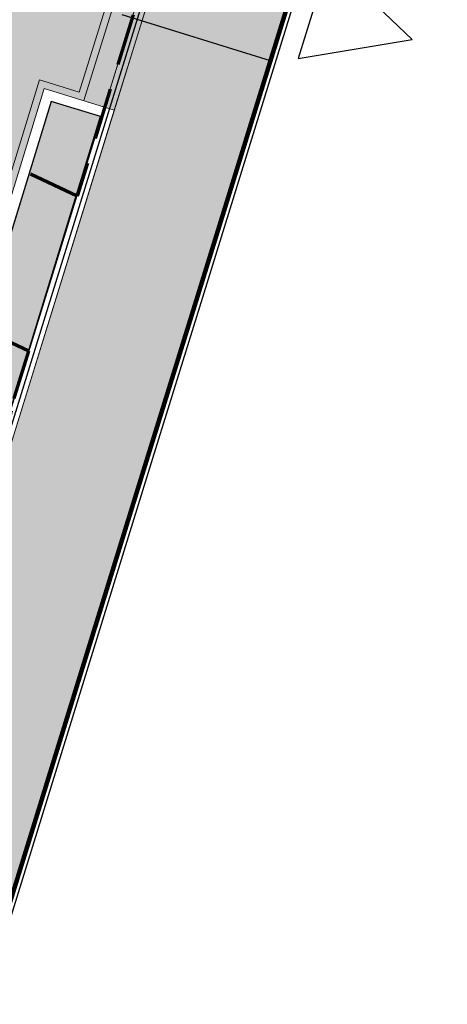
# Model space of a CAD drawing. Header units: metres. Extents: x 154038 to 155227, y 461678 to 462519.
# Tile 124 of 656: x 154388.13 to 154392.27, y 461994.7 to 462004.23. Entities that reach past the tile are written whole.
import ezdxf

# ---------------------------------------------------------------- set-up
doc = ezdxf.new("R2010")
doc.units = ezdxf.units.M
doc.linetypes.add('DASHED', pattern=[0.75, 0.5, -0.25])
doc.linetypes.add('VH-OPSLUITBAND_100X200', pattern=[16, 8, -2, 4, -2])
for name, color, linetype, lineweight in [('B-WE-OG-BEBOUWING-GV', 2, 'Continuous', 100), ('B-WE-OG-BEBOUWING_LUIFEL-GV', 7, 'DASHED', 70), ('N-WE-VH-KANTOPSLUITING_OPSLUITBAND_100X200-G', 150, 'VH-OPSLUITBAND_100X200', 0), ('N-WE-VH-KANTVERHARDING_STOEP-STREKLAAG-G', 230, 'Continuous', 18), ('N-WE-VH-KANTVERHARDING_TROTTOIR-ROLLAAG-G', 62, 'Continuous', 18), ('N-WE-VH-KANTVERHARDING_TROTTOIR-STREKLAAG-G', 220, 'Continuous', 18), ('N-WE-VH-VERHARDING_STRAATBAKSTEEN-STOEP-HV_WF-G', 6, 'Continuous', 25), ('N-WE-VH-VERHARDING_STRAATBAKSTEEN-TROTTOIR-HV_DF-G', 2, 'Continuous', 18)]:
    doc.layers.add(name, color=color, linetype=linetype, lineweight=lineweight)
doc.layers.add('B-WE-OG-TOPOGRAFIE_KAVEL_ENTREE-G', color=3, linetype='Continuous')
doc.layers.add('B-WE-OG-TOPOGRAFIE_KAVEL_ENTREE-S', color=252, linetype='Continuous')
doc.layers.add('B-WE-OG-TOPOGRAFIE_KAVEL_ENTREE-H', color=31, linetype='Continuous', plot=False)
doc.layers.add('N-GV-GR-GROENVOORZIENING_BLINDE_GEVEL_Klimplant-V', color=7, linetype='Continuous', true_color=0x31b700)
doc.layers.add('N-GV-GR-GROENVOORZIENING_PORTAAL_Klimplant-G', color=7, linetype='Continuous', true_color=0x00aa13)
for name, color, linetype, lineweight, true_color in [('N-WE-VH-KANTOPSLUITING_OPSLUITBAND_100X200-V', 7, 'Continuous', 5, 0xbbbcbc), ('N-WE-VH-VERHARDING_STRAATBAKSTEEN-STOEP-HV_WF-V', 7, 'Continuous', 25, 0xb33d26), ('N-WE-VH-VERHARDING_STRAATBAKSTEEN-TROTTOIR-HV_DF-V', 7, 'Continuous', 18, 0xd14124), ('N-WE-VH-VERHARDING_STRAATBAKSTEEN_Rijbaan-KV_DF-V', 7, 'Continuous', 18, 0xb33d26)]:
    doc.layers.add(name, color=color, linetype=linetype, lineweight=lineweight, true_color=true_color)

# ---------------------------------------------------------------- blocks, each defined once
blk = doc.blocks.new('*U94')
at = {"layer": 'B-WE-OG-TOPOGRAFIE_KAVEL_ENTREE-G', "ltscale": 0.0001}
blk.add_lwpolyline([(-0.2500000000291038, 0.5), (-1.250000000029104, 0), (-0.2500000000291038, -0.5), (-0.2500000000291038, -0.25), (-0.2500000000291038, 0), (-0.2500000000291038, 0.25)], close=True, dxfattribs=at)
at = {"layer": 'B-WE-OG-TOPOGRAFIE_KAVEL_ENTREE-H'}
for points in [[(-2.91038304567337e-11, 0.5999999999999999), (1.499364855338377, 0.5999999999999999)], [(-2.91038304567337e-11, 0), (1.093126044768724, 0)], [(-2.91038304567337e-11, -0.5999999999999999), (1.499364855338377, -0.5999999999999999)]]:
    blk.add_lwpolyline(points, dxfattribs=at)

msp = doc.modelspace()

# ---------------------------------------------------------------- hatches: boundary and pattern name
at = {"layer": 'N-GV-GR-GROENVOORZIENING_BLINDE_GEVEL_Klimplant-V'}
h = msp.add_hatch(color=256, dxfattribs=at)
h.dxf.hatch_style = 1
h.paths.add_polyline_path([(154388.0059961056, 462000.32321258), (154388.913917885, 462003.2881351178), (154388.4362617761, 462003.4359344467), (154387.5283399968, 462000.4710119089)])
at = {"layer": 'N-WE-VH-KANTOPSLUITING_OPSLUITBAND_100X200-V'}
h = msp.add_hatch(color=256, dxfattribs=at)
h.dxf.hatch_style = 1
h.paths.add_polyline_path([(154390.802354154, 462009.0235498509), (154390.7071771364, 462009.0535626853), (154390.5078627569, 462008.4086575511), (154390.509148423, 462008.4082613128), (154390.4796957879, 462008.3126969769), (154388.952519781, 462003.3808684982), (154389.0480510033, 462003.3513086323)])
at = {"layer": 'N-WE-VH-VERHARDING_STRAATBAKSTEEN-STOEP-HV_WF-V'}
h = msp.add_hatch(color=256, dxfattribs=at)
h.dxf.hatch_style = 1
h.paths.add_polyline_path([(154405.5653019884, 462052.3537443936), (154404.3241204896, 462052.7376199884), (154403.6422571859, 462050.5330654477), (154403.7868187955, 462050.4874798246), (154403.7116340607, 462050.2490531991), (154403.568384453, 462050.2942250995), (154402.046629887, 462045.3741906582), (154402.1909444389, 462045.3286829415), (154402.1157597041, 462045.0902563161), (154401.9727571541, 462045.13535031), (154400.4510025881, 462040.2153158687), (154400.5950700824, 462040.1698860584), (154400.5198853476, 462039.931459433), (154400.3771298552, 462039.9764755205), (154398.8553752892, 462035.0564410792), (154398.9991957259, 462035.0110891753), (154398.9240109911, 462034.7726625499), (154398.7815025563, 462034.817600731), (154397.2597479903, 462029.8975662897), (154397.4033213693, 462029.8522922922), (154397.3281366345, 462029.6138656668), (154397.1858752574, 462029.6587259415), (154395.6641206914, 462024.7386915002), (154395.8074470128, 462024.6934954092), (154395.7322622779, 462024.4550687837), (154395.5902479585, 462024.499851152), (154394.0684933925, 462019.5798167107), (154394.2115726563, 462019.534698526), (154394.1363879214, 462019.2962719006), (154393.9946206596, 462019.3409763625), (154392.4728664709, 462014.4209431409), (154392.6159210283, 462014.3758327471), (154392.5407362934, 462014.1374061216), (154392.3989937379, 462014.1821027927), (154390.877239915, 462009.2620707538), (154391.0204837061, 462009.2169006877), (154390.9452989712, 462008.9784740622), (154390.8033671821, 462009.0232304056), (154388.3443929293, 462001.0730403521), (154387.9919152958, 461999.9397075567), (154388.031535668, 461999.9274545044), (154384.4683264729, 461988.4003024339), (154384.6121021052, 461988.3575612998), (154384.5408640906, 461988.1179258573), (154384.3975642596, 461988.1605255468), (154383.1805789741, 461981.7962342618), (154383.3295007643, 461981.7838477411), (154383.3087786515, 461981.5347080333), (154383.1604174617, 461981.5470479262), (154383.5904613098, 461975.0817241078), (154383.7374612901, 461975.1082269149), (154383.7818189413, 461974.8621935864), (154383.6350008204, 461974.8357235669), (154385.5735608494, 461968.6909836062), (154385.7102281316, 461968.7513131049), (154385.8111873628, 461968.5226053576), (154385.6747207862, 461968.4623644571), (154389.0030639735, 461962.9598905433), (154389.1226165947, 461963.0496500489), (154389.2727182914, 461962.8497263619), (154389.1536753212, 461962.7603494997), (154393.7696304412, 461958.2254976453), (154393.8605948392, 461958.3438376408), (154394.0588045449, 461958.1914797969), (154393.9678048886, 461958.0730939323), (154398.4449448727, 461955.3956626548), (154398.9636292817, 461956.5517833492), (154394.63, 461959.15), (154390.08, 461963.62), (154386.805, 461969.105), (154384.849, 461975.188), (154384.49, 461981.57), (154385.64, 461987.93), (154389.373, 462000), (154389.826, 462001.464)])
at = {"layer": 'N-WE-VH-VERHARDING_STRAATBAKSTEEN-TROTTOIR-HV_DF-V'}
h = msp.add_hatch(color=256, dxfattribs=at)
h.dxf.hatch_style = 1
edge = h.paths.add_edge_path()
edge.add_line((154405.9314999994, 462058.3449999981), (154406.4150534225, 462059.9078684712))
edge.add_line((154406.4150534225, 462059.9078684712), (154405.8415158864, 462060.0846309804))
edge.add_line((154405.8415158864, 462060.0846309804), (154406.3716633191, 462061.8047890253))
edge.add_line((154406.3716633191, 462061.8047890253), (154406.9452008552, 462061.6280265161))
edge.add_line((154406.9452008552, 462061.6280265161), (154408.011888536, 462065.0663677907))
edge.add_line((154408.011888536, 462065.0663677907), (154407.4385025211, 462065.2430836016))
edge.add_line((154407.4385025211, 462065.2430836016), (154407.9686499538, 462066.9632416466))
edge.add_line((154407.9686499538, 462066.9632416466), (154408.5420359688, 462066.7865258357))
edge.add_line((154408.5420359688, 462066.7865258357), (154409.608824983, 462070.2248358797))
edge.add_line((154409.608824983, 462070.2248358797), (154409.0354891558, 462070.4015362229))
edge.add_line((154409.0354891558, 462070.4015362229), (154409.5656365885, 462072.1216942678))
edge.add_line((154409.5656365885, 462072.1216942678), (154410.1390226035, 462071.9449784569))
edge.add_line((154410.1390226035, 462071.9449784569), (154411.2058618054, 462075.3832730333))
edge.add_line((154411.2058618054, 462075.3832730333), (154410.6324757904, 462075.5599888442))
edge.add_line((154410.6324757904, 462075.5599888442), (154411.1626232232, 462077.2801468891))
edge.add_line((154411.1626232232, 462077.2801468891), (154411.7360092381, 462077.1034310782))
edge.add_line((154411.7360092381, 462077.1034310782), (154412.8024573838, 462080.5418461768))
edge.add_line((154412.8024573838, 462080.5418461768), (154412.2294624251, 462080.7184414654))
edge.add_line((154412.2294624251, 462080.7184414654), (154412.7596098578, 462082.4385995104))
edge.add_line((154412.7596098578, 462082.4385995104), (154413.3329958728, 462082.2618836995))
edge.add_line((154413.3329958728, 462082.2618836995), (154414.3998350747, 462085.7001782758))
edge.add_line((154414.3998350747, 462085.7001782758), (154413.8264490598, 462085.8768940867))
edge.add_line((154413.8264490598, 462085.8768940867), (154414.3565964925, 462087.5970521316))
edge.add_line((154414.3565964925, 462087.5970521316), (154414.9299825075, 462087.4203363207))
edge.add_line((154414.9299825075, 462087.4203363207), (154415.9968217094, 462090.858630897))
edge.add_line((154415.9968217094, 462090.858630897), (154415.4234356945, 462091.0353467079))
edge.add_line((154415.4234356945, 462091.0353467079), (154415.86422217, 462092.4655571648))
edge.add_line((154415.86422217, 462092.4655571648), (154413.2662694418, 462093.2686230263))
edge.add_line((154413.2662694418, 462093.2686230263), (154403.4948543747, 462057.2177540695))
edge.add_arc((154402.5297359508, 462057.4782493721), 0.9996556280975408, 255.8555167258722, 344.8952207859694, ccw=False)
edge.add_line((154402.2854521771, 462056.5089007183), (154401.5869071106, 462056.6846876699))
edge.add_line((154401.5869071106, 462056.6846876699), (154400.7327714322, 462053.2905093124))
edge.add_line((154400.7327714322, 462053.2905093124), (154391.0791988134, 462014.928984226))
edge.add_line((154391.0791988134, 462014.928984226), (154386.2304081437, 462016.1491687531))
edge.add_line((154386.2304081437, 462016.1491687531), (154385.6813122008, 462013.9671989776))
edge.add_line((154385.6813122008, 462013.9671989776), (154388.7850464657, 462013.1861527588))
edge.add_arc((154388.5166037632, 462012.1194107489), 1.100000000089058, -17.095839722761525, 75.87496187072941, ccw=False)
edge.add_line((154389.5679995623, 462011.7960427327), (154382.9102187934, 461990.1489987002))
edge.add_arc((154381.8583787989, 461990.4727267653), 1.10053043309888, 257.3392511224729, 342.89304195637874, ccw=False)
edge.add_line((154381.6171669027, 461989.3989558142), (154381.3401748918, 461989.4679375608))
edge.add_line((154381.3401748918, 461989.4679375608), (154377.6669787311, 461974.7184416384))
edge.add_line((154377.6669787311, 461974.7184416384), (154377.2295783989, 461972.9620871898))
edge.add_line((154377.2295783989, 461972.9620871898), (154381.4496354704, 461971.9111294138))
edge.add_arc((154381.2079778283, 461970.9407678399), 1.000000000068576, 17.552977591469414, 76.01560358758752, ccw=False)
edge.add_line((154382.1614163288, 461971.2423553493), (154384.4536995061, 461971.9082834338))
edge.add_line((154384.4536995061, 461971.9082834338), (154383.7708562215, 461974.0727221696))
edge.add_line((154383.7708562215, 461974.0727221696), (154383.082814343, 461973.9486742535))
edge.add_line((154383.082814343, 461973.9486742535), (154382.7634392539, 461975.7201142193))
edge.add_line((154382.7634392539, 461975.7201142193), (154383.4396681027, 461975.8420323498))
edge.add_line((154383.4396681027, 461975.8420323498), (154383.1116541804, 461980.7734276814))
edge.add_line((154383.1116541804, 461980.7734276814), (154382.3974650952, 461980.8328301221))
edge.add_line((154382.3974650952, 461980.8328301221), (154382.5466643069, 461982.6266360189))
edge.add_line((154382.5466643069, 461982.6266360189), (154383.2267408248, 461982.5700708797))
edge.add_line((154383.2267408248, 461982.5700708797), (154384.1534579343, 461987.4163888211))
edge.add_line((154384.1534579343, 461987.4163888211), (154383.5052657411, 461987.6172652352))
edge.add_line((154383.5052657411, 461987.6172652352), (154384.018179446, 461989.3426404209))
edge.add_line((154384.018179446, 461989.3426404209), (154384.5984450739, 461989.1701410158))
edge.add_line((154384.5984450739, 461989.1701410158), (154387.9359726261, 461999.9569114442))
edge.add_line((154387.9359726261, 461999.9569114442), (154387.323165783, 462000.1465299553))
edge.add_line((154387.323165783, 462000.1465299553), (154388.3700103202, 462003.5611122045))
edge.add_line((154388.3700103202, 462003.5611122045), (154388.952519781, 462003.3808684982))
edge.add_line((154388.952519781, 462003.3808684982), (154390.4793909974, 462008.3127930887))
edge.add_line((154390.4793909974, 462008.3127930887), (154389.9060049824, 462008.4895088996))
edge.add_line((154389.9060049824, 462008.4895088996), (154390.4361524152, 462010.2096669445))
edge.add_line((154390.4361524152, 462010.2096669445), (154391.0105009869, 462010.0360743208))
edge.add_line((154391.0105009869, 462010.0360743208), (154392.0733882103, 462013.4721689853))
edge.add_line((154392.0733882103, 462013.4721689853), (154391.5014423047, 462013.648440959))
edge.add_line((154391.5014423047, 462013.648440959), (154392.0315897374, 462015.3685990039))
edge.add_line((154392.0315897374, 462015.3685990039), (154392.6049757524, 462015.191883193))
edge.add_line((154392.6049757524, 462015.191883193), (154393.6704799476, 462018.630590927))
edge.add_line((154393.6704799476, 462018.630590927), (154393.0970939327, 462018.8073067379))
edge.add_line((154393.0970939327, 462018.8073067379), (154393.6272413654, 462020.5274647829))
edge.add_line((154393.6272413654, 462020.5274647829), (154394.2022294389, 462020.3502552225))
edge.add_line((154394.2022294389, 462020.3502552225), (154395.2649784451, 462023.7898118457))
edge.add_line((154395.2649784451, 462023.7898118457), (154394.6929682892, 462023.9661036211))
edge.add_line((154394.6929682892, 462023.9661036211), (154395.2231157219, 462025.686261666))
edge.add_line((154395.2231157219, 462025.686261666), (154395.7965017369, 462025.5095458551))
edge.add_line((154395.7965017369, 462025.5095458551), (154396.8622286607, 462028.9481846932))
edge.add_line((154396.8622286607, 462028.9481846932), (154396.2888426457, 462029.1249005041))
edge.add_line((154396.2888426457, 462029.1249005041), (154396.8189900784, 462030.8450585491))
edge.add_line((154396.8189900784, 462030.8450585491), (154397.393978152, 462030.6678489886))
edge.add_line((154397.393978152, 462030.6678489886), (154398.4581030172, 462034.1069815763))
edge.add_line((154398.4581030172, 462034.1069815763), (154397.8847170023, 462034.2836973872))
edge.add_line((154397.8847170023, 462034.2836973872), (154398.414864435, 462036.0038554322))
edge.add_line((154398.414864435, 462036.0038554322), (154398.98825045, 462035.8271396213))
edge.add_line((154398.98825045, 462035.8271396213), (154400.0539773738, 462039.2657784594))
edge.add_line((154400.0539773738, 462039.2657784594), (154399.4805913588, 462039.4424942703))
edge.add_line((154399.4805913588, 462039.4424942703), (154400.0107387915, 462041.1626523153))
edge.add_line((154400.0107387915, 462041.1626523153), (154400.5841248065, 462040.9859365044))
edge.add_line((154400.5841248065, 462040.9859365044), (154401.6498517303, 462044.4245753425))
edge.add_line((154401.6498517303, 462044.4245753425), (154401.0764657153, 462044.6012911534))
edge.add_line((154401.0764657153, 462044.6012911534), (154401.6066131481, 462046.3214491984))
edge.add_line((154401.6066131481, 462046.3214491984), (154402.1799991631, 462046.1447333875))
edge.add_line((154402.1799991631, 462046.1447333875), (154403.2457260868, 462049.5833722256))
edge.add_line((154403.2457260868, 462049.5833722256), (154402.6723400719, 462049.7600880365))
edge.add_line((154402.6723400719, 462049.7600880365), (154403.2024875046, 462051.4802460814))
edge.add_line((154403.2024875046, 462051.4802460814), (154403.7758735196, 462051.3035302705))
edge.add_line((154403.7758735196, 462051.3035302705), (154404.258, 462052.8625))
edge.add_line((154404.258, 462052.8625), (154405.9314999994, 462058.3449999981))
at = {"layer": 'N-WE-VH-VERHARDING_STRAATBAKSTEEN_Rijbaan-KV_DF-V'}
h = msp.add_hatch(color=256, dxfattribs=at)
h.dxf.hatch_style = 1
edge = h.paths.add_edge_path()
edge.add_line((154346.3655189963, 462123.4474894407), (154339.6690574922, 462103.1804047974))
edge.add_line((154339.6690574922, 462103.1804047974), (154331.5193567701, 462083.4356807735))
edge.add_line((154331.5193567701, 462083.4356807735), (154321.8864262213, 462064.3270959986))
edge.add_line((154321.8864262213, 462064.3270959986), (154319.064452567, 462059.5558212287))
edge.add_line((154319.064452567, 462059.5558212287), (154316.2103360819, 462061.243890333))
edge.add_arc((154313.6649621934, 462056.9402788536), 4.999999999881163, 59.39777921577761, 149.4251789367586)
edge.add_line((154309.3601339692, 462059.4835943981), (154295.4018813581, 462035.8577883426))
edge.add_arc((154299.7067095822, 462033.3144727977), 4.999999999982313, 149.425178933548, 239.2784399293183)
edge.add_line((154297.1523773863, 462029.0161723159), (154310.3450331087, 462021.1762305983))
edge.add_arc((154317.2452423, 462033.549449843), 14.16719595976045, 240.8527758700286, 248.9522969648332)
edge.add_line((154312.1571632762, 462020.327464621), (154334.4042784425, 462011.1510402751))
edge.add_arc((154336.3108423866, 462015.7732706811), 4.999999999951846, 247.5849764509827, 256.0899883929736)
edge.add_line((154335.1088540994, 462010.9198982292), (154350.5998025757, 462007.0834033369))
edge.add_arc((154349.3978142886, 462002.2300308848), 5.000000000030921, 59.37977109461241, 76.0899883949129, ccw=False)
edge.add_line((154351.944540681, 462006.5328421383), (154352.6260687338, 462006.1294627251))
edge.add_arc((154355.1727951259, 462010.4322739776), 4.999999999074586, 239.3797710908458, 256.0899883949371)
edge.add_line((154353.9708068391, 462005.5789015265), (154356.9781779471, 462004.8340984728))
edge.add_line((154356.9781779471, 462004.8340984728), (154367.5271780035, 462002.1693614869))
edge.add_line((154367.5271780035, 462002.1693614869), (154370.594703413, 462001.3944872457))
edge.add_arc((154371.8192663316, 462006.2422130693), 5.000000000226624, 255.8233322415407, 334.7988763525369)
edge.add_line((154376.3433598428, 462004.1132278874), (154378.3551998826, 462008.3883879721))
edge.add_arc((154373.8311063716, 462010.5173731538), 5.000000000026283, 334.7988763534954, 345.8749618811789)
edge.add_line((154378.6799336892, 462009.2971790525), (154401.6515090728, 462100.5820018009))
edge.add_line((154401.6515090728, 462100.5820018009), (154406.9852191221, 462099.2397882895))
edge.add_line((154406.9852191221, 462099.2397882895), (154397.3315953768, 462060.8780600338))
edge.add_line((154397.3315953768, 462060.8780600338), (154396.6527595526, 462061.0488872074))
edge.add_line((154396.6527595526, 462061.0488872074), (154394.6715745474, 462053.1760217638))
edge.add_line((154394.6715745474, 462053.1760217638), (154395.3511736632, 462053.0050023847))
edge.add_line((154395.3511736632, 462053.0050023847), (154390.2256132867, 462032.6401919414))
edge.add_line((154390.2256132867, 462032.6401919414), (154389.5467596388, 462032.8109482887))
edge.add_line((154389.5467596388, 462032.8109482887), (154388.7372010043, 462029.5939109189))
edge.add_line((154388.7372010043, 462029.5939109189), (154389.4156288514, 462029.4214625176))
edge.add_line((154389.4156288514, 462029.4214625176), (154383.7651946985, 462006.9676746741))
edge.add_line((154383.7651946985, 462006.9676746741), (154376.807218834, 461992.1819759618))
edge.add_arc((154381.331312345, 461990.0529907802), 4.999999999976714, 154.7988763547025, 166.0156035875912)
edge.add_line((154376.4795044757, 461991.2612789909), (154371.1051861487, 461969.68365288))
edge.add_line((154371.1051861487, 461969.68365288), (154363.8723419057, 461953.1420104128))
edge.add_arc((154368.4536651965, 461951.1389210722), 5.000088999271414, 156.3836358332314, 248.3411709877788)
edge.add_line((154366.60823727, 461946.491848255), (154366.6592998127, 461946.4715747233))
edge.add_line((154366.6592998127, 461946.4715747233), (154352.2416857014, 461952.1958481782))
edge.add_arc((154354.0386536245, 461956.8622859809), 5.000473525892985, 248.939130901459, 336.380420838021)
edge.add_line((154358.6202168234, 461954.8587855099), (154365.8806715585, 461971.4635736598))
edge.add_line((154365.8806715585, 461971.4635736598), (154371.1315098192, 461992.5091953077))
edge.add_arc((154366.27970195, 461993.7174835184), 4.999999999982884, 346.0156035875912, 435.8233322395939)
edge.add_line((154367.5042648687, 461998.5652093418), (154356.1296396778, 462001.438503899))
edge.add_line((154356.1296396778, 462001.438503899), (154353.1565705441, 462002.1748154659))
edge.add_arc((154351.9545822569, 461997.321443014), 4.99999999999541, 76.08998839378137, 92.77818827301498)
edge.add_line((154351.7122345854, 462002.315566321), (154350.8803402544, 462002.2858641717))
edge.add_arc((154350.6379925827, 462007.2799874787), 4.999999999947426, 256.0899883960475, 272.778188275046, ccw=False)
edge.add_line((154349.4360042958, 462002.4266150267), (154337.7325265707, 462005.3251033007))
edge.add_arc((154337.2517312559, 462003.38375432), 1.999999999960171, 76.08998839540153, 165.7499673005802)
edge.add_line((154335.3132697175, 462003.8760620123), (154335.1888994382, 462003.3863540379))
edge.add_line((154335.1888994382, 462003.3863540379), (154331.809089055, 462004.2350527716))
edge.add_line((154331.809089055, 462004.2350527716), (154332.0188515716, 462005.1214022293))
edge.add_arc((154330.0726110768, 462005.5819974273), 1.999999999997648, 346.6854067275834, 427.584976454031)
edge.add_line((154330.8352366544, 462007.4308895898), (154310.3759552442, 462015.8698735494))
edge.add_arc((154317.2452423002, 462033.5494498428), 18.96719595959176, 240.6390520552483, 248.76667882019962, ccw=False)
edge.add_line((154307.9454396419, 462017.0186243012), (154294.2962136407, 462025.129890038))
edge.add_arc((154292.7636143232, 462022.5509097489), 2.999999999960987, 59.27843992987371, 165.8531268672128)
edge.add_line((154289.8545971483, 462023.2841348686), (154287.8359008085, 462015.2751044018))
edge.add_line((154287.8359008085, 462015.2751044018), (154283.8632318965, 462016.2799413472))
edge.add_line((154283.8632318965, 462016.2799413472), (154284.9895646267, 462020.85211158))
edge.add_line((154284.9895646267, 462020.85211158), (154281.4008986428, 462022.9723146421))
edge.add_line((154281.4008986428, 462022.9723146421), (154304.5232118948, 462062.1092541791))
edge.add_arc((154313.1334630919, 462057.0210789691), 10.00129754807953, 72.70910643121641, 149.419295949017, ccw=False)
edge.add_arc((154316.7007223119, 462068.4799534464), 2.000000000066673, 252.7032232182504, 333.2466271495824)
edge.add_line((154318.4866272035, 462067.5796514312), (154327.4245828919, 462085.3096333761))
edge.add_line((154327.4245828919, 462085.3096333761), (154335.4473333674, 462104.7467881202))
edge.add_line((154335.4473333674, 462104.7467881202), (154342.0407687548, 462124.7020604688))
edge.add_line((154342.0407687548, 462124.7020604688), (154352.1387758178, 462165.04183881))
edge.add_line((154352.1387758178, 462165.04183881), (154355.7628846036, 462164.1322223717))
edge.add_line((154355.7628846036, 462164.1322223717), (154353.9603339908, 462153.7867322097))
edge.add_line((154353.9603339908, 462153.7867322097), (154346.3655189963, 462123.4474894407))
edge = h.paths.add_edge_path(flags=17)
edge.add_arc((154735.5031688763, 462271.5015979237), 4.999999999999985, 125.9385176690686, 138.150287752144, ccw=False)
edge.add_line((154732.5685849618, 462275.549834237), (154735.8470371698, 462277.9263983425))
edge.add_arc((154736.4339539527, 462277.1167510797), 1.000000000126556, 44.27258667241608, 125.93851766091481, ccw=False)
edge.add_line((154737.1499807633, 462277.8148238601), (154732.334294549, 462282.9696525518))
edge.add_arc((154731.6182677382, 462282.2715797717), 1.000000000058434, -54.06148233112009, 44.272586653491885, ccw=False)
edge.add_line((154732.2051845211, 462281.4619325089), (154729.9240080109, 462279.8082978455))
edge.add_arc((154735.7931758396, 462271.7118252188), 9.999999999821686, 125.9385176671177, 159.8812514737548)
edge.add_line((154726.4033583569, 462275.1514949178), (154712.1371545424, 462236.2067526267))
edge.add_arc((154709.3202092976, 462237.2386535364), 3.000000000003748, 249.8812514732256, 339.8812514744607, ccw=False)
edge.add_line((154708.2883083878, 462234.4217082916), (154663.7725424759, 462250.7286845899))
edge.add_line((154663.7725424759, 462250.7286845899), (154656.1079703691, 462250.0630933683))
edge.add_line((154656.1079703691, 462250.0630933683), (154584.3613417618, 462276.2290524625))
edge.add_arc((154586.0632988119, 462280.9304984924), 5.000025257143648, 159.6304989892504, 250.09938210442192, ccw=False)
edge.add_line((154581.3759381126, 462282.6708726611), (154586.6440892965, 462297.0625800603))
edge.add_line((154586.6440892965, 462297.0625800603), (154545.8382322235, 462312.2135262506))
edge.add_line((154545.8382322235, 462312.2135262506), (154543.9238186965, 462307.0574598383))
edge.add_line((154543.9238186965, 462307.0574598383), (154578.6714521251, 462294.1558922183))
edge.add_arc((154577.6272265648, 462291.3434923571), 3.000000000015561, -20.21334639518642, 69.63036995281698, ccw=False)
edge.add_line((154580.442464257, 462290.3069419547), (154576.1003610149, 462278.5139286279))
edge.add_arc((154571.4082981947, 462280.2415126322), 5.000000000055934, 301.49318088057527, 339.7866536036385, ccw=False)
edge.add_arc((154579.2442544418, 462267.4509774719), 9.999999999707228, 121.4931808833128, 159.6303699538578)
edge.add_line((154569.869588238, 462270.9317293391), (154560.0751634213, 462244.5540653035))
edge.add_arc((154557.2717091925, 462245.6220748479), 2.999999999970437, 249.9106884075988, 339.14506041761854, ccw=False)
edge.add_line((154556.2412556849, 462242.8045998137), (154537.0470548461, 462249.8246199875))
edge.add_arc((154536.360085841, 462247.9463032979), 2.000000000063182, 69.9106884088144, 159.7067651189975)
edge.add_line((154534.484226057, 462248.6399531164), (154518.7866293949, 462206.1884314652))
edge.add_line((154518.7866293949, 462206.1884314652), (154517.1266457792, 462201.6684760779))
edge.add_line((154517.1266457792, 462201.6684760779), (154504.0308506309, 462166.2479160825))
edge.add_line((154504.0308506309, 462166.2479160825), (154508.5329932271, 462164.5833704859))
edge.add_line((154508.5329932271, 462164.5833704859), (154521.6305956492, 462200.0088186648))
edge.add_line((154521.6305956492, 462200.0088186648), (154523.2905399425, 462204.5286669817))
edge.add_line((154523.2905399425, 462204.5286669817), (154536.2906664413, 462239.6853322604))
edge.add_arc((154540.9803159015, 462237.9512077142), 5.000000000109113, 69.91068840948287, 159.706765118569, ccw=False)
edge.add_line((154542.6977384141, 462242.6469994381), (154554.4056087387, 462238.3650037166))
edge.add_arc((154557.1538001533, 462245.8775869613), 7.999466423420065, 249.90688527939, 339.6332798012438)
edge.add_line((154564.6531743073, 462243.093552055), (154574.4386699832, 462269.447448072))
edge.add_arc((154579.1259759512, 462267.7069990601), 5.000000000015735, 69.96311292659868, 159.6294766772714, ccw=False)
edge.add_line((154580.8391011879, 462272.4043602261), (154655.4630948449, 462245.1890275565))
edge.add_line((154655.4630948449, 462245.1890275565), (154663.1240823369, 462245.8543074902))
edge.add_line((154663.1240823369, 462245.8543074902), (154713.9613245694, 462227.2316535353))
edge.add_line((154713.9613245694, 462227.2316535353), (154727.5885351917, 462264.4320337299))
edge.add_arc((154730.4054804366, 462263.4001328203), 2.999999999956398, 69.882642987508, 159.8812514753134, ccw=False)
edge.add_line((154731.4373129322, 462266.2171031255), (154749.540967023, 462259.5858871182))
edge.add_line((154749.540967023, 462259.5858871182), (154751.0397480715, 462263.6249638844))
edge.add_line((154751.0397480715, 462263.6249638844), (154734.4045412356, 462269.7183000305))
edge.add_arc((154736.1283149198, 462274.4117704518), 5.000006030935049, 197.6182283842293, 249.83320066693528, ccw=False)
edge.add_arc((154733.2690260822, 462273.5037486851), 2.000000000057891, 138.1345799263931, 197.6182116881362, ccw=False)
edge.add_line((154731.7795971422, 462274.8385151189), (154731.7786818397, 462274.8374930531))
edge = h.paths.add_edge_path(flags=0)
edge.add_arc((154536.360085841, 462247.9463032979), 2.000000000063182, 69.9106884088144, 159.7067651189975, ccw=False)
edge.add_arc((154536.360085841, 462247.9463032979), 2.000000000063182, 69.9106884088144, 159.7067651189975)
edge = h.paths.add_edge_path(flags=0)
edge.add_arc((154735.7931758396, 462271.7118252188), 9.999999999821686, 125.93851766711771, 159.8812514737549, ccw=False)
edge.add_arc((154735.7931758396, 462271.7118252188), 9.999999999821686, 125.9385176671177, 159.8812514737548)
edge = h.paths.add_edge_path(flags=17)
edge.add_arc((154735.5031688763, 462271.5015979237), 4.999999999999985, 125.9385176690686, 138.150287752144)
edge.add_line((154731.7795971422, 462274.8385151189), (154731.7786818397, 462274.8374930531))
edge.add_arc((154733.2690260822, 462273.5037486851), 2.000000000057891, 138.134579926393, 197.6182116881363)
edge.add_arc((154736.1283149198, 462274.4117704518), 5.000006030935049, 197.6182283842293, 249.8332006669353)
edge.add_line((154751.0397480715, 462263.6249638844), (154734.4045412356, 462269.7183000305))
edge.add_line((154749.540967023, 462259.5858871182), (154751.0397480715, 462263.6249638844))
edge.add_line((154731.4373129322, 462266.2171031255), (154749.540967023, 462259.5858871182))
edge.add_arc((154730.4054804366, 462263.4001328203), 2.999999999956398, 69.88264298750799, 159.8812514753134)
edge.add_line((154713.9613245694, 462227.2316535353), (154727.5885351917, 462264.4320337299))
edge.add_line((154663.1240823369, 462245.8543074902), (154713.9613245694, 462227.2316535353))
edge.add_line((154655.4630948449, 462245.1890275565), (154663.1240823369, 462245.8543074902))
edge.add_line((154580.8391011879, 462272.4043602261), (154655.4630948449, 462245.1890275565))
edge.add_arc((154579.1259759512, 462267.7069990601), 5.000000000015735, 69.96311292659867, 159.6294766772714)
edge.add_line((154564.6531743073, 462243.093552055), (154574.4386699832, 462269.447448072))
edge.add_arc((154557.1538001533, 462245.8775869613), 7.999466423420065, 249.90688527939, 339.6332798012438)
edge.add_line((154542.6977384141, 462242.6469994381), (154554.4056087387, 462238.3650037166))
edge.add_arc((154540.9803159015, 462237.9512077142), 5.000000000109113, 69.9106884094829, 159.706765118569)
edge.add_line((154523.2905399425, 462204.5286669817), (154536.2906664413, 462239.6853322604))
edge.add_line((154521.6305956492, 462200.0088186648), (154523.2905399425, 462204.5286669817))
edge.add_line((154508.5329932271, 462164.5833704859), (154521.6305956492, 462200.0088186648))
edge.add_line((154504.0308506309, 462166.2479160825), (154508.5329932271, 462164.5833704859))
edge.add_line((154517.1266457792, 462201.6684760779), (154504.0308506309, 462166.2479160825))
edge.add_line((154518.7866293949, 462206.1884314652), (154517.1266457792, 462201.6684760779))
edge.add_line((154534.484226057, 462248.6399531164), (154518.7866293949, 462206.1884314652))
edge.add_arc((154536.360085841, 462247.9463032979), 2.000000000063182, 69.9106884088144, 159.7067651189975)
edge.add_line((154556.2412556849, 462242.8045998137), (154537.0470548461, 462249.8246199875))
edge.add_arc((154557.2717091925, 462245.6220748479), 2.999999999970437, 249.9106884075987, 339.1450604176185)
edge.add_line((154569.869588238, 462270.9317293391), (154560.0751634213, 462244.5540653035))
edge.add_arc((154579.2442544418, 462267.4509774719), 9.999999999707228, 121.4931808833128, 159.6303699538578)
edge.add_arc((154571.4082981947, 462280.2415126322), 5.000000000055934, 301.4931808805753, 339.7866536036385)
edge.add_line((154580.442464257, 462290.3069419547), (154576.1003610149, 462278.5139286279))
edge.add_arc((154577.6272265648, 462291.3434923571), 3.000000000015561, 339.7866536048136, 429.6303699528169)
edge.add_line((154543.9238186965, 462307.0574598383), (154578.6714521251, 462294.1558922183))
edge.add_line((154545.8382322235, 462312.2135262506), (154543.9238186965, 462307.0574598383))
edge.add_line((154586.6440892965, 462297.0625800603), (154545.8382322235, 462312.2135262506))
edge.add_line((154581.3759381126, 462282.6708726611), (154586.6440892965, 462297.0625800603))
edge.add_arc((154586.0632988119, 462280.9304984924), 5.000025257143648, 159.6304989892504, 250.0993821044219)
edge.add_line((154656.1079703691, 462250.0630933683), (154584.3613417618, 462276.2290524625))
edge.add_line((154663.7725424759, 462250.7286845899), (154656.1079703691, 462250.0630933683))
edge.add_line((154708.2883083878, 462234.4217082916), (154663.7725424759, 462250.7286845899))
edge.add_arc((154709.3202092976, 462237.2386535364), 3.000000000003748, 249.8812514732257, 339.8812514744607)
edge.add_line((154726.4033583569, 462275.1514949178), (154712.1371545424, 462236.2067526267))
edge.add_arc((154735.7931758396, 462271.7118252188), 9.999999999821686, 125.9385176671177, 159.8812514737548)
edge.add_line((154732.2051845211, 462281.4619325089), (154729.9240080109, 462279.8082978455))
edge.add_arc((154731.6182677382, 462282.2715797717), 1.000000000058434, 305.9385176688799, 404.2725866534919)
edge.add_line((154732.334294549, 462282.9696525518), (154737.1499807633, 462277.8148238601))
edge.add_arc((154736.4339539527, 462277.1167510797), 1.000000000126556, 44.27258667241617, 125.9385176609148)
edge.add_line((154735.8470371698, 462277.9263983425), (154732.5685849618, 462275.549834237))
edge = h.paths.add_edge_path(flags=0)
edge.add_arc((154736.1283149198, 462274.4117704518), 5.000006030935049, 197.6182283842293, 249.8332006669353)
edge.add_arc((154736.1283149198, 462274.4117704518), 5.000006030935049, 197.6182283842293, 249.8332006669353)
edge = h.paths.add_edge_path(flags=0)
edge.add_arc((154733.2690260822, 462273.5037486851), 2.000000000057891, 138.134579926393, 197.6182116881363)
edge.add_arc((154733.2690260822, 462273.5037486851), 2.000000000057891, 138.134579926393, 197.6182116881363)
edge = h.paths.add_edge_path(flags=0)
edge.add_line((154731.7795971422, 462274.8385151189), (154731.7786818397, 462274.8374930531))
edge.add_line((154731.7795971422, 462274.8385151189), (154731.7786818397, 462274.8374930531))
edge = h.paths.add_edge_path(flags=0)
edge.add_arc((154735.5031688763, 462271.5015979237), 4.999999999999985, 125.9385176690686, 138.150287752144)
edge.add_arc((154735.5031688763, 462271.5015979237), 4.999999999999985, 125.9385176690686, 138.150287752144)
edge = h.paths.add_edge_path(flags=0)
edge.add_line((154732.2051845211, 462281.4619325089), (154729.9240080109, 462279.8082978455))
edge.add_line((154732.2051845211, 462281.4619325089), (154729.9240080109, 462279.8082978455))
edge = h.paths.add_edge_path(flags=0)
edge.add_arc((154731.6182677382, 462282.2715797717), 1.000000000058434, 305.9385176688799, 404.2725866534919)
edge.add_arc((154731.6182677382, 462282.2715797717), 1.000000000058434, 305.9385176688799, 404.2725866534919)
edge = h.paths.add_edge_path(flags=0)
edge.add_line((154737.1499807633, 462277.8148238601), (154732.334294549, 462282.9696525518))
edge.add_line((154737.1499807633, 462277.8148238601), (154732.334294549, 462282.9696525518))
edge = h.paths.add_edge_path(flags=0)
edge.add_arc((154736.4339539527, 462277.1167510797), 1.000000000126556, 44.27258667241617, 125.9385176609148)
edge.add_arc((154736.4339539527, 462277.1167510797), 1.000000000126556, 44.27258667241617, 125.9385176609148)
edge = h.paths.add_edge_path(flags=0)
edge.add_line((154732.5685849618, 462275.549834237), (154735.8470371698, 462277.9263983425))
edge.add_line((154732.5685849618, 462275.549834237), (154735.8470371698, 462277.9263983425))
edge = h.paths.add_edge_path(flags=0)
edge.add_line((154556.2412556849, 462242.8045998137), (154537.0470548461, 462249.8246199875))
edge.add_line((154556.2412556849, 462242.8045998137), (154537.0470548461, 462249.8246199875))
edge = h.paths.add_edge_path(flags=0)
edge.add_arc((154557.2717091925, 462245.6220748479), 2.999999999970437, 249.9106884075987, 339.1450604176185)
edge.add_arc((154557.2717091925, 462245.6220748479), 2.999999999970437, 249.9106884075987, 339.1450604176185)
edge = h.paths.add_edge_path(flags=0)
edge.add_line((154569.869588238, 462270.9317293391), (154560.0751634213, 462244.5540653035))
edge.add_line((154569.869588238, 462270.9317293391), (154560.0751634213, 462244.5540653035))
edge = h.paths.add_edge_path(flags=0)
edge.add_arc((154579.2442544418, 462267.4509774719), 9.999999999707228, 121.4931808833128, 159.6303699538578)
edge.add_arc((154579.2442544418, 462267.4509774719), 9.999999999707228, 121.4931808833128, 159.6303699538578)
edge = h.paths.add_edge_path(flags=0)
edge.add_arc((154571.4082981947, 462280.2415126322), 5.000000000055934, 301.4931808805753, 339.7866536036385)
edge.add_arc((154571.4082981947, 462280.2415126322), 5.000000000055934, 301.4931808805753, 339.7866536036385)
edge = h.paths.add_edge_path(flags=0)
edge.add_line((154580.442464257, 462290.3069419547), (154576.1003610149, 462278.5139286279))
edge.add_line((154580.442464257, 462290.3069419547), (154576.1003610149, 462278.5139286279))
edge = h.paths.add_edge_path(flags=0)
edge.add_arc((154577.6272265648, 462291.3434923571), 3.000000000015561, 339.7866536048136, 429.6303699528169)
edge.add_arc((154577.6272265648, 462291.3434923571), 3.000000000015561, 339.7866536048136, 429.6303699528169)
edge = h.paths.add_edge_path(flags=0)
edge.add_line((154543.9238186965, 462307.0574598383), (154578.6714521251, 462294.1558922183))
edge.add_line((154543.9238186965, 462307.0574598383), (154578.6714521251, 462294.1558922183))
edge = h.paths.add_edge_path(flags=0)
edge.add_line((154545.8382322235, 462312.2135262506), (154543.9238186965, 462307.0574598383))
edge.add_line((154545.8382322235, 462312.2135262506), (154543.9238186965, 462307.0574598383))
edge = h.paths.add_edge_path(flags=0)
edge.add_line((154586.6440892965, 462297.0625800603), (154545.8382322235, 462312.2135262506))
edge.add_line((154586.6440892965, 462297.0625800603), (154545.8382322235, 462312.2135262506))
edge = h.paths.add_edge_path(flags=0)
edge.add_line((154581.3759381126, 462282.6708726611), (154586.6440892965, 462297.0625800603))
edge.add_line((154581.3759381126, 462282.6708726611), (154586.6440892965, 462297.0625800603))
edge = h.paths.add_edge_path(flags=0)
edge.add_arc((154586.0632988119, 462280.9304984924), 5.000025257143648, 159.6304989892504, 250.0993821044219)
edge.add_arc((154586.0632988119, 462280.9304984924), 5.000025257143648, 159.6304989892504, 250.0993821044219)
edge = h.paths.add_edge_path(flags=0)
edge.add_line((154656.1079703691, 462250.0630933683), (154584.3613417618, 462276.2290524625))
edge.add_line((154656.1079703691, 462250.0630933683), (154584.3613417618, 462276.2290524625))
edge = h.paths.add_edge_path(flags=0)
edge.add_line((154663.7725424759, 462250.7286845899), (154656.1079703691, 462250.0630933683))
edge.add_line((154663.7725424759, 462250.7286845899), (154656.1079703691, 462250.0630933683))
edge = h.paths.add_edge_path(flags=0)
edge.add_line((154708.2883083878, 462234.4217082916), (154663.7725424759, 462250.7286845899))
edge.add_line((154708.2883083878, 462234.4217082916), (154663.7725424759, 462250.7286845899))
edge = h.paths.add_edge_path(flags=0)
edge.add_arc((154709.3202092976, 462237.2386535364), 3.000000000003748, 249.8812514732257, 339.8812514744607)
edge.add_arc((154709.3202092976, 462237.2386535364), 3.000000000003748, 249.8812514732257, 339.8812514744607)
edge = h.paths.add_edge_path(flags=0)
edge.add_line((154726.4033583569, 462275.1514949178), (154712.1371545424, 462236.2067526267))
edge.add_line((154726.4033583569, 462275.1514949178), (154712.1371545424, 462236.2067526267))
edge = h.paths.add_edge_path(flags=0)
edge.add_line((154751.0397480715, 462263.6249638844), (154734.4045412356, 462269.7183000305))
edge.add_line((154751.0397480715, 462263.6249638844), (154734.4045412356, 462269.7183000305))
edge = h.paths.add_edge_path(flags=0)
edge.add_line((154749.540967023, 462259.5858871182), (154751.0397480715, 462263.6249638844))
edge.add_line((154749.540967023, 462259.5858871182), (154751.0397480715, 462263.6249638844))
edge = h.paths.add_edge_path(flags=0)
edge.add_line((154731.4373129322, 462266.2171031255), (154749.540967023, 462259.5858871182))
edge.add_line((154731.4373129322, 462266.2171031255), (154749.540967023, 462259.5858871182))
edge = h.paths.add_edge_path(flags=0)
edge.add_arc((154730.4054804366, 462263.4001328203), 2.999999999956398, 69.88264298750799, 159.8812514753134)
edge.add_arc((154730.4054804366, 462263.4001328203), 2.999999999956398, 69.88264298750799, 159.8812514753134)
edge = h.paths.add_edge_path(flags=0)
edge.add_line((154713.9613245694, 462227.2316535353), (154727.5885351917, 462264.4320337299))
edge.add_line((154713.9613245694, 462227.2316535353), (154727.5885351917, 462264.4320337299))
edge = h.paths.add_edge_path(flags=0)
edge.add_line((154663.1240823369, 462245.8543074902), (154713.9613245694, 462227.2316535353))
edge.add_line((154663.1240823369, 462245.8543074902), (154713.9613245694, 462227.2316535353))
edge = h.paths.add_edge_path(flags=0)
edge.add_line((154655.4630948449, 462245.1890275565), (154663.1240823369, 462245.8543074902))
edge.add_line((154655.4630948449, 462245.1890275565), (154663.1240823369, 462245.8543074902))
edge = h.paths.add_edge_path(flags=0)
edge.add_line((154580.8391011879, 462272.4043602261), (154655.4630948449, 462245.1890275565))
edge.add_line((154580.8391011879, 462272.4043602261), (154655.4630948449, 462245.1890275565))
edge = h.paths.add_edge_path(flags=0)
edge.add_arc((154579.1259759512, 462267.7069990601), 5.000000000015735, 69.96311292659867, 159.6294766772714)
edge.add_arc((154579.1259759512, 462267.7069990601), 5.000000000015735, 69.96311292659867, 159.6294766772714)
edge = h.paths.add_edge_path(flags=0)
edge.add_line((154564.6531743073, 462243.093552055), (154574.4386699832, 462269.447448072))
edge.add_line((154564.6531743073, 462243.093552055), (154574.4386699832, 462269.447448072))
edge = h.paths.add_edge_path(flags=0)
edge.add_arc((154557.1538001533, 462245.8775869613), 7.999466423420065, 249.90688527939, 339.6332798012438)
edge.add_arc((154557.1538001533, 462245.8775869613), 7.999466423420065, 249.90688527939, 339.6332798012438)
edge = h.paths.add_edge_path(flags=0)
edge.add_line((154542.6977384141, 462242.6469994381), (154554.4056087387, 462238.3650037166))
edge.add_line((154542.6977384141, 462242.6469994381), (154554.4056087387, 462238.3650037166))
edge = h.paths.add_edge_path(flags=0)
edge.add_arc((154540.9803159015, 462237.9512077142), 5.000000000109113, 69.9106884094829, 159.706765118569)
edge.add_arc((154540.9803159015, 462237.9512077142), 5.000000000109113, 69.9106884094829, 159.706765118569)
edge = h.paths.add_edge_path(flags=0)
edge.add_line((154523.2905399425, 462204.5286669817), (154536.2906664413, 462239.6853322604))
edge.add_line((154523.2905399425, 462204.5286669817), (154536.2906664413, 462239.6853322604))
edge = h.paths.add_edge_path(flags=0)
edge.add_line((154521.6305956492, 462200.0088186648), (154523.2905399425, 462204.5286669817))
edge.add_line((154521.6305956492, 462200.0088186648), (154523.2905399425, 462204.5286669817))
edge = h.paths.add_edge_path(flags=0)
edge.add_line((154508.5329932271, 462164.5833704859), (154521.6305956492, 462200.0088186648))
edge.add_line((154508.5329932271, 462164.5833704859), (154521.6305956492, 462200.0088186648))
edge = h.paths.add_edge_path(flags=0)
edge.add_line((154504.0308506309, 462166.2479160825), (154508.5329932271, 462164.5833704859))
edge.add_line((154504.0308506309, 462166.2479160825), (154508.5329932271, 462164.5833704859))
edge = h.paths.add_edge_path(flags=0)
edge.add_line((154517.1266457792, 462201.6684760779), (154504.0308506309, 462166.2479160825))
edge.add_line((154517.1266457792, 462201.6684760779), (154504.0308506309, 462166.2479160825))
edge = h.paths.add_edge_path(flags=0)
edge.add_line((154518.7866293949, 462206.1884314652), (154517.1266457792, 462201.6684760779))
edge.add_line((154518.7866293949, 462206.1884314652), (154517.1266457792, 462201.6684760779))
edge = h.paths.add_edge_path(flags=0)
edge.add_line((154534.484226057, 462248.6399531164), (154518.7866293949, 462206.1884314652))
edge.add_line((154534.484226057, 462248.6399531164), (154518.7866293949, 462206.1884314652))
edge = h.paths.add_edge_path(flags=17)
edge.add_line((154302.5191957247, 462047.9045891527), (154309.3601339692, 462059.4835943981))
edge.add_arc((154313.6649621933, 462056.9402788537), 4.999999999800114, 59.39777921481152, 149.4251789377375, ccw=False)
edge.add_line((154316.2103360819, 462061.243890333), (154319.064452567, 462059.5558212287))

# ---------------------------------------------------------------- linework, layer by layer
at = {"layer": 'B-WE-OG-BEBOUWING-GV'}
msp.add_lwpolyline([(154405.596, 462052.453), (154389.826, 462001.464), (154389.373, 462000), (154385.64, 461987.93), (154384.49, 461981.57), (154384.849, 461975.188), (154386.805, 461969.105), (154390.08, 461963.62), (154394.63, 461959.15), (154399.05, 461956.5), (154402.94, 461965.168), (154403.6, 461966.64), (154401.5, 461967.92), (154400.531, 461968.885), (154398.6497191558, 461970.7588365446), (154397.26, 461969.95), (154395.45, 461973.081), (154394.23, 461976.91), (154393.97, 461981), (154394.71, 461985.1), (154410.712, 462036.847)], dxfattribs=at)
msp.add_lwpolyline([(154405.596, 462052.453), (154389.826, 462001.464), (154389.373, 462000), (154385.64, 461987.93), (154384.49, 461981.57), (154384.849, 461975.188), (154386.805, 461969.105), (154390.08, 461963.62), (154394.63, 461959.15), (154399.05, 461956.5), (154402.94, 461965.168), (154403.6, 461966.64), (154401.5, 461967.92), (154400.531, 461968.885), (154398.6497191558, 461970.7588365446), (154397.26, 461969.95), (154395.45, 461973.081), (154394.23, 461976.91), (154393.97, 461981), (154394.71, 461985.1), (154410.712, 462036.847)], dxfattribs=at)
at = {"layer": 'B-WE-OG-BEBOUWING_LUIFEL-GV'}
msp.add_lwpolyline([(154404.392, 462053.304), (154404.296, 462052.989), (154404.22, 462052.736), (154393.153, 462016.961), (154389.672, 462005.705), (154388.6896405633, 462002.5196397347), (154377.063, 462007.991)], dxfattribs=at)
msp.add_lwpolyline([(154405.04, 461970.25), (154406.0599997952, 461969.7599995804, -0.4013022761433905), (154406.55, 461968.429), (154406.04, 461967.35), (154405.37, 461967.66), (154404.748, 461966.296), (154405.46, 461965.97), (154403.99, 461962.75), (154403.593, 461962.927), (154399.796, 461954.467), (154399.642, 461954.559), (154399.428, 461954.688), (154393.807, 461958.069), (154388.998, 461962.798), (154385.532, 461968.536), (154383.509, 461974.94), (154383.417, 461976.36), (154383.07, 461981.68), (154384.332, 461988.309), (154387.936, 461999.957), (154388.081, 462000.561), (154388.087, 462000.585), (154388.2229307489, 462001.0196796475), (154376.352, 462006.606)], format="xyb", dxfattribs=at)
at = {"layer": 'N-GV-GR-GROENVOORZIENING_PORTAAL_Klimplant-G'}
msp.add_lwpolyline([(154388.0059961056, 462000.32321258), (154388.913917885, 462003.2881351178), (154388.4362617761, 462003.4359344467), (154387.5283399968, 462000.4710119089)], close=True, dxfattribs=at)
at = {"layer": 'N-WE-VH-KANTOPSLUITING_OPSLUITBAND_100X200-G'}
for points in [[(154390.802354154, 462009.0235498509), (154390.7071771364, 462009.0535626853), (154390.5078627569, 462008.4086575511), (154390.509148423, 462008.4082613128), (154390.4796957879, 462008.3126969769), (154388.952519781, 462003.3808684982), (154389.0480510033, 462003.3513086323)], [(154387.9918851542, 461999.9396106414), (154389.0480510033, 462003.3513086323), (154388.3700103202, 462003.5611122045), (154387.323165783, 462000.1465299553)], [(154387.9256336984, 462000.0647883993), (154388.9229694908, 462003.2853343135), (154388.4362617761, 462003.4359344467), (154387.4479775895, 462000.2125877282)]]:
    msp.add_lwpolyline(points, close=True, dxfattribs=at)
at = {"layer": 'N-WE-VH-KANTVERHARDING_STOEP-STREKLAAG-G'}
for points in [[(154384.849, 461975.188), (154384.49, 461981.57), (154385.64, 461987.93), (154389.373, 462000), (154389.826, 462001.464), (154405.5653019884, 462052.3537443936)], [(154390.8033671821, 462009.0232304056), (154388.3443929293, 462001.0730403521), (154387.9919152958, 461999.9397075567), (154388.031535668, 461999.9274545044), (154384.4683264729, 461988.4003024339), (154384.6121021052, 461988.3575612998), (154384.5408640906, 461988.1179258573), (154384.3975642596, 461988.1605255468), (154383.1805789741, 461981.7962342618), (154383.3295007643, 461981.7838477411), (154383.3087786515, 461981.5347080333), (154383.1604174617, 461981.5470479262), (154383.5904613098, 461975.0817241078)]]:
    msp.add_lwpolyline(points, dxfattribs=at)
at = {"layer": 'N-WE-VH-KANTVERHARDING_TROTTOIR-ROLLAAG-G'}
msp.add_lwpolyline([(154388.7525639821, 462003.4427400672), (154390.2863216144, 462008.3722964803)], dxfattribs=at)
at = {"layer": 'N-WE-VH-KANTVERHARDING_TROTTOIR-STREKLAAG-G'}
msp.add_lwpolyline([(154390.2027641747, 462008.3282527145), (154388.7086603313, 462003.526145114), (154388.3258415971, 462003.6445992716), (154387.2398954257, 462000.1024758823), (154387.6614753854, 461999.9720279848), (154384.3625028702, 461989.3098659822), (154383.9732510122, 461989.4255814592), (154383.422543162, 461987.5730716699), (154383.8926706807, 461987.4273779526), (154382.9845349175, 461982.6571465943), (154382.4857224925, 461982.6986351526), (154382.3254659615, 461980.7718883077), (154382.8648052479, 461980.7270289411), (154383.1815983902, 461975.8632800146)], dxfattribs=at)
at = {"layer": 'N-WE-VH-VERHARDING_STRAATBAKSTEEN-STOEP-HV_WF-G'}
for points in [[(154384.8985612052, 461975.1972057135), (154384.5402526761, 461981.5669133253), (154385.6886629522, 461987.9181214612), (154389.4207675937, 461999.9852264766), (154389.8737656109, 462001.4492200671), (154405.6278432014, 462052.3867382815)], [(154390.7704556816, 462009.0860356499), (154388.2966371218, 462001.0878519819), (154387.9292984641, 461999.9067360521), (154387.9690014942, 461999.894457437), (154384.4056293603, 461988.3667782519), (154384.5499274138, 461988.3238818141), (154384.507184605, 461988.1801005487), (154384.358834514, 461988.2242015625), (154383.1210261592, 461981.7510148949), (154383.2755284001, 461981.7381642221), (154383.2630951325, 461981.5886803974), (154383.1066723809, 461981.601690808), (154383.5442839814, 461975.0225926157)]]:
    msp.add_lwpolyline(points, dxfattribs=at)
at = {"layer": 'N-WE-VH-VERHARDING_STRAATBAKSTEEN-TROTTOIR-HV_DF-G'}
msp.add_lwpolyline([(154383.4396681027, 461975.8420323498), (154383.1116541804, 461980.7734276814), (154382.3974650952, 461980.8328301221), (154382.5466643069, 461982.6266360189), (154383.2267408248, 461982.5700708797), (154384.1534579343, 461987.4163888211), (154383.5052657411, 461987.6172652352), (154384.018179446, 461989.3426404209), (154384.5984450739, 461989.1701410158), (154387.9359726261, 461999.9569114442), (154387.323165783, 462000.1465299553), (154388.3700103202, 462003.5611122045), (154388.952519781, 462003.3808684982), (154390.4793909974, 462008.3127930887)], dxfattribs=at)

# ---------------------------------------------------------------- block references
at = {"layer": 'B-WE-OG-TOPOGRAFIE_KAVEL_ENTREE-S', "rotation": 162.8139429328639}
msp.add_blockref('*U94', (154390.7346615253, 462004.4023815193), dxfattribs=at)

doc.saveas('drawing.dxf')
